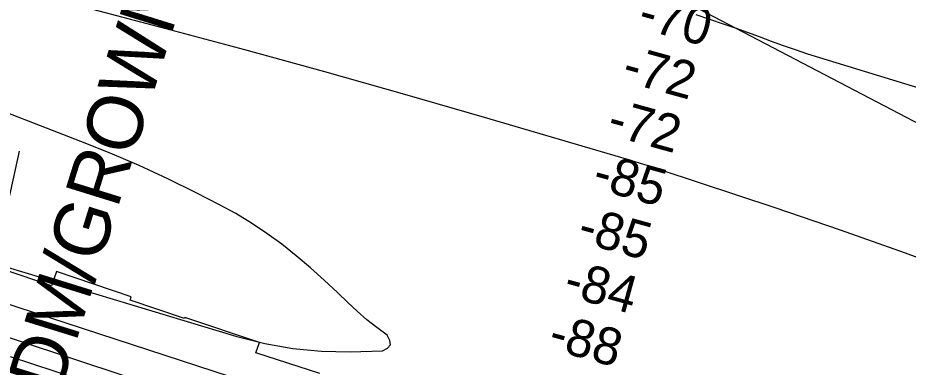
# Model space of a CAD drawing. Extents: x 3567028 to 3605064, y 510945 to 536587.
# Drawn here: x 3589650 to 3591254, y 523284 to 523913 of the extents above; entities that cross this region are included whole.
import ezdxf

# ---------------------------------------------------------------- set-up
doc = ezdxf.new("R2010")
doc.units = 0
for name, color, linetype in [('V-CHAN-NAID', 7, 'Continuous'), ('V-RIVR-RANG', 7, 'Continuous'), ('V-RRAP-RVMT', 7, 'Continuous'), ('V-TOPO-MINR', 7, 'Continuous')]:
    doc.layers.add(name, color=color, linetype=linetype)

msp = doc.modelspace()

# ---------------------------------------------------------------- linework, layer by layer
at = {"layer": 'V-CHAN-NAID'}
msp.add_line((3591485.8, 523610.5), (3590489, 524132.4), dxfattribs=at)
at = {"layer": 'V-RIVR-RANG'}
msp.add_line((3589449.8, 522755.6), (3589653.1, 523673.4), dxfattribs=at)
at = {"layer": 'V-RRAP-RVMT'}
msp.add_lwpolyline([(3590194.1, 523273), (3590078.7, 523309.8), (3590085, 523328.4), (3589950.8, 523373.9), (3589950.1, 523371.7), (3589852.1, 523404.9), (3589854.1, 523410.9), (3589719.4, 523456.5), (3589710.7, 523430.7), (3589593.6, 523470.3)], dxfattribs=at)
at = {"layer": 'V-TOPO-MINR'}
for points in [[(3591365.6, 523446.5), (3591249, 523489.7), (3591131.7, 523531), (3591013.9, 523571.1), (3590808.5, 523639.2), (3590793.1, 523644.2), (3590777.6, 523649.2), (3590762.1, 523653.9), (3590746.5, 523658.6), (3590490.7, 523733.6), (3590347, 523775.2), (3590203.1, 523815.9), (3590058.9, 523855.5), (3589914.4, 523894.4), (3589623.2, 523971.4)], [(3592912.5, 523565.3), (3592017, 523562.5), (3591996.6, 523566.7), (3591976.4, 523571.8), (3591956.3, 523577.5), (3591094.6, 523841.3), (3591072.6, 523848.2), (3591050.8, 523855.5), (3591029.1, 523863.1), (3591007.5, 523871), (3590985.9, 523879), (3590964.3, 523886.9), (3590942.6, 523894.6), (3590920.9, 523902.1), (3590871.9, 523918.9)], [(3589470.9, 523512.4), (3590044.5, 523339.5), (3590094.8, 523327), (3590145.4, 523317.7), (3590196.8, 523313.3), (3590248.6, 523312.1), (3590306.6, 523313.6), (3590315.7, 523318.5), (3590320.9, 523324.5), (3590320, 523332.5), (3590315.1, 523341.6), (3590296.6, 523355.4), (3590278.5, 523369.7), (3590261.1, 523384.9), (3590244.2, 523400.6), (3590226, 523418.2), (3590201.7, 523441), (3590177, 523463.2), (3590151.4, 523484.7), (3590125.4, 523505.5), (3590098.6, 523525.2), (3590071, 523543.8), (3590042.5, 523560.8), (3590013.3, 523576.7), (3589971.2, 523598.2), (3589920.1, 523623.2), (3589868.5, 523647.2), (3589816.2, 523669.6), (3589763.4, 523690.9), (3589555.7, 523771)], [(3589454.2, 523396.8), (3590039.9, 523203.2), (3590133.5, 523172.3), (3590227.1, 523141.3), (3590320.6, 523110.4), (3590414.2, 523079.6), (3590579.2, 523025.1), (3590590.3, 523021.5), (3590601.4, 523017.9), (3590612.6, 523014.4), (3590623.7, 523011), (3590871, 522935.7), (3591005.9, 522894.9), (3591140.9, 522854.5), (3591276, 522814.7)], [(3589620.2, 523401.9), (3590558.2, 523095.7), (3590588, 523086.1), (3590617.9, 523076.8), (3590647.9, 523067.8), (3590677.9, 523059.1), (3591552.2, 522809.9)], [(3589636.1, 523303.2), (3589716.2, 523276.9), (3589796.3, 523250.6), (3589876.4, 523224.3), (3590542, 523005.2), (3590567.6, 522996.8), (3590593.2, 522988.5), (3590618.9, 522980.3), (3590644.6, 522972.2), (3591343.8, 522752.5), (3591412.6, 522730.9), (3591481.5, 522709.5), (3591550.4, 522688.2), (3591619.4, 522666.9), (3591745.7, 522628.2), (3591751.5, 522626.4), (3591757.4, 522624.7), (3591763.3, 522622.9), (3591769.1, 522621.1), (3592547.9, 522386.5)]]:
    msp.add_lwpolyline(points, dxfattribs=at)

# ---------------------------------------------------------------- texts
at = {"layer": 'V-CHAN-NAID'}
msp.add_text('ADM/GROWMARK DESTRAHAN', height=100, rotation=72.7699, dxfattribs=at).set_placement((3589699.2, 523149.4))
at = {"layer": 'V-RIVR-RANG'}
for s, p in [('-70', (3590763.9, 523896)), ('-72', (3590735.3, 523800.2)), ('-72', (3590708.4, 523703.9)), ('-85', (3590682, 523607.4)), ('-85', (3590655.1, 523511.1)), ('-84', (3590630, 523414.3)), ('-88', (3590602.4, 523318.2))]:
    msp.add_text(s, height=67, rotation=344.546, dxfattribs=at).set_placement(p)

doc.saveas('drawing.dxf')
